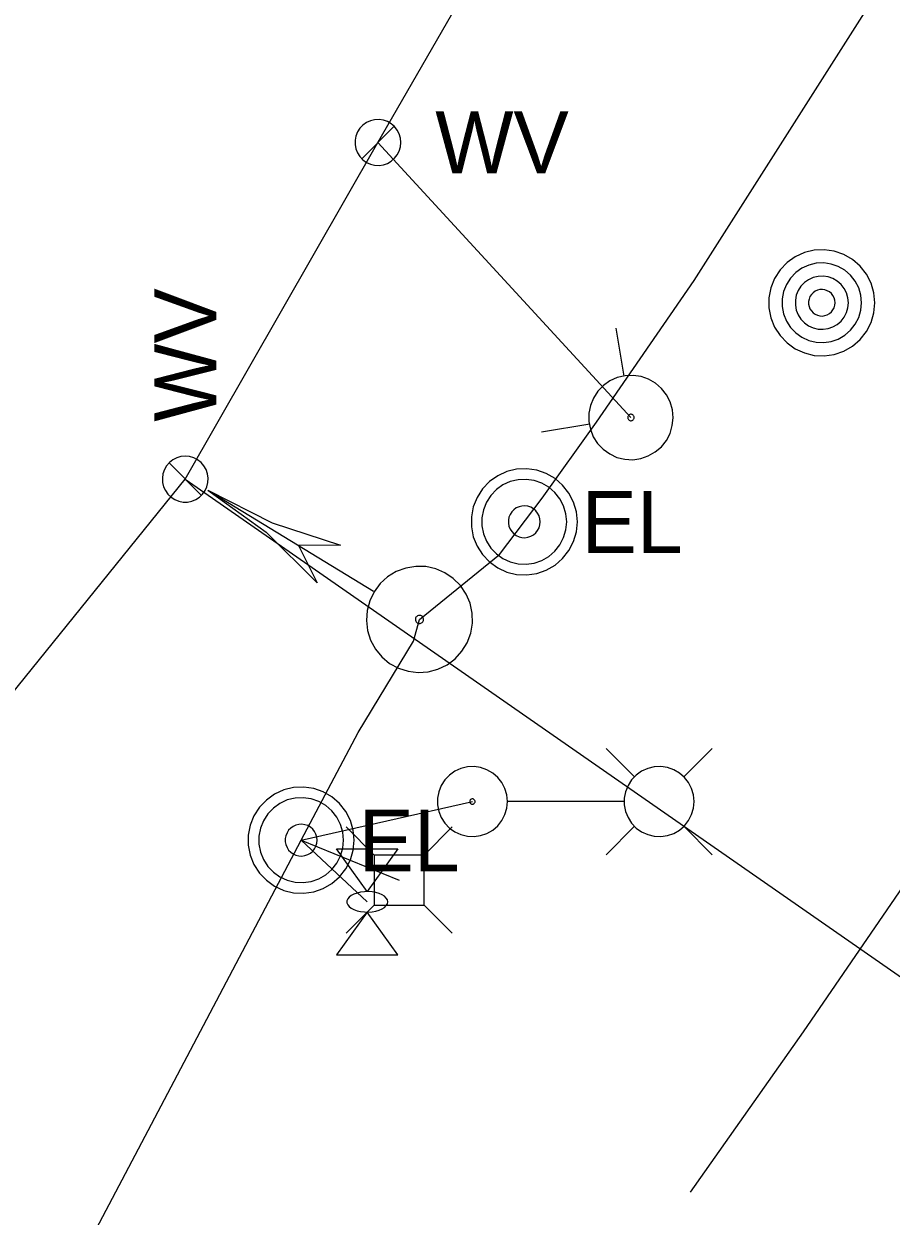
# Model space of a CAD drawing. Extents: x 600849 to 606371, y 330010 to 403088.
# Drawn here: x 604782.6 to 604836.5, y 330880.4 to 330954.5 of the extents above; entities that cross this region are included whole.
import ezdxf

# ---------------------------------------------------------------- set-up
doc = ezdxf.new("R2010")
doc.units = 0
for name, color, linetype in [('E_LTG', 7, 'Continuous'), ('E_MISCPROP', 7, 'Continuous'), ('E_SIG', 7, 'Continuous'), ('E_UTL_AG', 7, 'Continuous'), ('E_UTL_AG_Bold', 7, 'Continuous'), ('E_UTL_E', 7, 'Continuous'), ('E_UTL_E_UG', 7, 'Continuous'), ('E_UTL_W', 7, 'Continuous'), ('E_UTL_W_UG', 7, 'Continuous'), ('E_UTL_WHydrant', 7, 'Continuous')]:
    doc.layers.add(name, color=color, linetype=linetype)

msp = doc.modelspace()

# ---------------------------------------------------------------- linework, layer by layer
at = {"layer": 'E_LTG'}
for points in [[(604820.542, 330907.724), (604818.764, 330909.498)], [(604823.589, 330907.724), (604825.365, 330909.498)], [(604812.636, 330906.198), (604812.597, 330906.61), (604812.48, 330907.007), (604812.291, 330907.374), (604812.035, 330907.699), (604811.722, 330907.97), (604811.364, 330908.177), (604810.973, 330908.312), (604810.564, 330908.371), (604810.151, 330908.352), (604809.749, 330908.254), (604809.372, 330908.082), (604809.036, 330907.842), (604808.75, 330907.543), (604808.527, 330907.195), (604808.373, 330906.811), (604808.295, 330906.405), (604808.295, 330905.991), (604808.373, 330905.585), (604808.527, 330905.201), (604808.75, 330904.853), (604809.036, 330904.554), (604809.372, 330904.314), (604809.749, 330904.142), (604810.151, 330904.045), (604810.564, 330904.025), (604810.973, 330904.084), (604811.364, 330904.219), (604811.722, 330904.426), (604812.035, 330904.697), (604812.291, 330905.022), (604812.48, 330905.39), (604812.597, 330905.786), (604812.636, 330906.198)], [(604824.239, 330906.198), (604824.2, 330906.61), (604824.083, 330907.007), (604823.894, 330907.374), (604823.638, 330907.699), (604823.326, 330907.97), (604822.967, 330908.177), (604822.577, 330908.312), (604822.167, 330908.371), (604821.754, 330908.352), (604821.352, 330908.254), (604820.976, 330908.082), (604820.639, 330907.842), (604820.354, 330907.543), (604820.13, 330907.195), (604819.976, 330906.811), (604819.898, 330906.405), (604819.898, 330905.991), (604819.976, 330905.585), (604820.13, 330905.201), (604820.354, 330904.853), (604820.639, 330904.554), (604820.976, 330904.314), (604821.352, 330904.142), (604821.754, 330904.045), (604822.167, 330904.025), (604822.577, 330904.084), (604822.967, 330904.219), (604823.326, 330904.426), (604823.638, 330904.697), (604823.894, 330905.022), (604824.083, 330905.39), (604824.2, 330905.786), (604824.239, 330906.198)], [(604810.627, 330906.198), (604810.624, 330906.23), (604810.615, 330906.26), (604810.6, 330906.288), (604810.581, 330906.313), (604810.557, 330906.334), (604810.529, 330906.349), (604810.5, 330906.36), (604810.468, 330906.364), (604810.437, 330906.363), (604810.406, 330906.355), (604810.377, 330906.342), (604810.351, 330906.324), (604810.329, 330906.301), (604810.312, 330906.274), (604810.301, 330906.245), (604810.295, 330906.214), (604810.295, 330906.182), (604810.301, 330906.151), (604810.312, 330906.122), (604810.329, 330906.095), (604810.351, 330906.072), (604810.377, 330906.054), (604810.406, 330906.041), (604810.437, 330906.033), (604810.468, 330906.032), (604810.5, 330906.036), (604810.529, 330906.047), (604810.557, 330906.063), (604810.581, 330906.083), (604810.6, 330906.108), (604810.615, 330906.136), (604810.624, 330906.167), (604810.627, 330906.198)], [(604819.851, 330906.198), (604812.673, 330906.198)], [(604820.542, 330904.676), (604818.764, 330902.898)], [(604823.589, 330904.676), (604825.365, 330902.898)]]:
    msp.add_lwpolyline(points, dxfattribs=at)
at = {"layer": 'E_MISCPROP'}
for points in [[(604835.469, 330937.175), (604835.409, 330937.799), (604835.232, 330938.401), (604834.945, 330938.959), (604834.557, 330939.452), (604834.083, 330939.863), (604833.54, 330940.176), (604832.947, 330940.382), (604832.326, 330940.471), (604831.699, 330940.441), (604831.089, 330940.293), (604830.519, 330940.033), (604830.008, 330939.669), (604829.575, 330939.215), (604829.236, 330938.687), (604829.002, 330938.104), (604828.884, 330937.488), (604828.884, 330936.861), (604829.002, 330936.245), (604829.236, 330935.662), (604829.575, 330935.135), (604830.008, 330934.681), (604830.519, 330934.317), (604831.089, 330934.056), (604831.699, 330933.908), (604832.326, 330933.878), (604832.947, 330933.968), (604833.54, 330934.173), (604834.083, 330934.487), (604834.557, 330934.897), (604834.945, 330935.391), (604835.232, 330935.948), (604835.409, 330936.55), (604835.469, 330937.175)], [(604834.644, 330937.175), (604834.599, 330937.643), (604834.466, 330938.095), (604834.251, 330938.513), (604833.96, 330938.883), (604833.604, 330939.191), (604833.197, 330939.426), (604832.752, 330939.58), (604832.286, 330939.647), (604831.816, 330939.624), (604831.359, 330939.514), (604830.931, 330939.318), (604830.548, 330939.045), (604830.223, 330938.705), (604829.969, 330938.309), (604829.794, 330937.872), (604829.705, 330937.41), (604829.705, 330936.939), (604829.794, 330936.477), (604829.969, 330936.041), (604830.223, 330935.645), (604830.548, 330935.304), (604830.931, 330935.031), (604831.359, 330934.836), (604831.816, 330934.725), (604832.286, 330934.702), (604832.752, 330934.769), (604833.197, 330934.923), (604833.604, 330935.159), (604833.96, 330935.467), (604834.251, 330935.837), (604834.466, 330936.255), (604834.599, 330936.706), (604834.644, 330937.175)], [(604833.819, 330937.175), (604833.789, 330937.487), (604833.701, 330937.788), (604833.557, 330938.067), (604833.363, 330938.313), (604833.126, 330938.519), (604832.854, 330938.676), (604832.558, 330938.778), (604832.247, 330938.823), (604831.934, 330938.808), (604831.629, 330938.734), (604831.344, 330938.604), (604831.088, 330938.422), (604830.872, 330938.195), (604830.702, 330937.931), (604830.586, 330937.639), (604830.526, 330937.331), (604830.526, 330937.018), (604830.586, 330936.71), (604830.702, 330936.419), (604830.872, 330936.155), (604831.088, 330935.928), (604831.344, 330935.746), (604831.629, 330935.615), (604831.934, 330935.541), (604832.247, 330935.527), (604832.558, 330935.571), (604832.854, 330935.674), (604833.126, 330935.831), (604833.363, 330936.036), (604833.557, 330936.283), (604833.701, 330936.561), (604833.789, 330936.862), (604833.819, 330937.175)], [(604832.994, 330937.175), (604832.979, 330937.331), (604832.935, 330937.481), (604832.863, 330937.621), (604832.766, 330937.744), (604832.647, 330937.847), (604832.511, 330937.925), (604832.363, 330937.976), (604832.208, 330937.999), (604832.051, 330937.991), (604831.899, 330937.954), (604831.756, 330937.889), (604831.628, 330937.798), (604831.52, 330937.685), (604831.435, 330937.553), (604831.377, 330937.407), (604831.347, 330937.253), (604831.347, 330937.096), (604831.377, 330936.942), (604831.435, 330936.797), (604831.52, 330936.665), (604831.628, 330936.551), (604831.756, 330936.46), (604831.899, 330936.395), (604832.051, 330936.358), (604832.208, 330936.351), (604832.363, 330936.373), (604832.511, 330936.424), (604832.647, 330936.503), (604832.766, 330936.605), (604832.863, 330936.729), (604832.935, 330936.868), (604832.979, 330937.019), (604832.994, 330937.175)]]:
    msp.add_lwpolyline(points, dxfattribs=at)
at = {"layer": 'E_SIG'}
for points in [[(604794.031, 330925.542), (604798.011, 330923.514), (604802.256, 330922.125)], [(604794.031, 330925.542), (604797.65, 330922.924), (604800.822, 330919.779)], [(604794.032, 330925.543), (604804.306, 330919.262)], [(604802.255, 330922.123), (604799.662, 330922.101)], [(604799.662, 330922.101), (604800.821, 330919.778)], [(604804.354, 330919.23), (604804.08, 330918.666), (604803.916, 330918.061), (604803.871, 330917.435), (604803.944, 330916.812), (604804.135, 330916.214), (604804.435, 330915.663), (604804.833, 330915.179), (604805.317, 330914.779), (604805.867, 330914.477), (604806.464, 330914.285), (604807.087, 330914.21), (604807.713, 330914.254), (604808.319, 330914.416), (604808.884, 330914.689), (604809.386, 330915.064), (604809.809, 330915.528), (604810.136, 330916.063), (604810.356, 330916.651), (604810.461, 330917.269), (604810.447, 330917.896), (604810.315, 330918.51), (604810.068, 330919.087), (604809.717, 330919.607), (604809.274, 330920.051), (604808.755, 330920.403), (604808.179, 330920.651), (604807.566, 330920.785), (604806.939, 330920.801), (604806.32, 330920.698), (604805.732, 330920.479), (604805.196, 330920.153), (604804.731, 330919.732), (604804.354, 330919.23)], [(604806.955, 330917.641), (604806.934, 330917.598), (604806.921, 330917.551), (604806.918, 330917.503), (604806.923, 330917.456), (604806.938, 330917.41), (604806.961, 330917.368), (604806.991, 330917.331), (604807.028, 330917.3), (604807.07, 330917.277), (604807.116, 330917.262), (604807.164, 330917.257), (604807.211, 330917.26), (604807.258, 330917.272), (604807.301, 330917.293), (604807.339, 330917.322), (604807.372, 330917.357), (604807.397, 330917.398), (604807.414, 330917.443), (604807.422, 330917.491), (604807.421, 330917.539), (604807.41, 330917.586), (604807.392, 330917.63), (604807.365, 330917.669), (604807.331, 330917.703), (604807.291, 330917.73), (604807.247, 330917.749), (604807.2, 330917.76), (604807.152, 330917.761), (604807.105, 330917.753), (604807.06, 330917.736), (604807.019, 330917.711), (604806.983, 330917.679), (604806.955, 330917.641)]]:
    msp.add_lwpolyline(points, dxfattribs=at)
at = {"layer": 'E_UTL_AG'}
for points in [[(604802.025, 330903.268), (604805.836, 330903.268)], [(604803.93, 330900.603), (604802.025, 330903.268)], [(604805.836, 330903.268), (604803.93, 330900.603)], [(604805.201, 330899.968), (604805.178, 330900.088), (604805.11, 330900.204), (604804.999, 330900.312), (604804.85, 330900.406), (604804.667, 330900.486), (604804.458, 330900.546), (604804.23, 330900.585), (604803.991, 330900.603), (604803.75, 330900.597), (604803.515, 330900.568), (604803.295, 330900.518), (604803.099, 330900.448), (604802.932, 330900.361), (604802.801, 330900.259), (604802.712, 330900.147), (604802.666, 330900.029), (604802.666, 330899.908), (604802.712, 330899.789), (604802.801, 330899.677), (604802.932, 330899.576), (604803.099, 330899.488), (604803.295, 330899.418), (604803.515, 330899.368), (604803.75, 330899.34), (604803.991, 330899.334), (604804.23, 330899.351), (604804.458, 330899.39), (604804.667, 330899.451), (604804.85, 330899.53), (604804.999, 330899.625), (604805.11, 330899.732), (604805.178, 330899.848), (604805.201, 330899.968)], [(604803.93, 330899.333), (604802.025, 330896.668)], [(604805.836, 330896.668), (604803.93, 330899.333)], [(604802.025, 330896.668), (604805.836, 330896.668)]]:
    msp.add_lwpolyline(points, dxfattribs=at)
at = {"layer": 'E_UTL_AG_Bold'}
for points in [[(604804.362, 330902.866), (604802.61, 330904.618)], [(604807.459, 330902.866), (604809.21, 330904.618)], [(604807.459, 330902.866), (604804.362, 330902.866)], [(604804.362, 330902.866), (604804.362, 330899.77)], [(604807.459, 330899.77), (604807.459, 330902.866)], [(604804.362, 330899.77), (604802.61, 330898.018)], [(604804.362, 330899.77), (604807.459, 330899.77)], [(604807.459, 330899.77), (604809.21, 330898.018)]]:
    msp.add_lwpolyline(points, dxfattribs=at)
at = {"layer": 'E_UTL_E'}
for points in [[(604816.981, 330923.571), (604816.921, 330924.196), (604816.744, 330924.798), (604816.457, 330925.355), (604816.069, 330925.849), (604815.595, 330926.259), (604815.051, 330926.573), (604814.459, 330926.778), (604813.838, 330926.868), (604813.211, 330926.838), (604812.601, 330926.69), (604812.031, 330926.429), (604811.52, 330926.065), (604811.087, 330925.611), (604810.747, 330925.083), (604810.514, 330924.501), (604810.396, 330923.885), (604810.396, 330923.258), (604810.514, 330922.642), (604810.747, 330922.059), (604811.087, 330921.531), (604811.52, 330921.077), (604812.031, 330920.713), (604812.601, 330920.453), (604813.211, 330920.305), (604813.838, 330920.275), (604814.459, 330920.364), (604815.051, 330920.57), (604815.595, 330920.883), (604816.069, 330921.294), (604816.457, 330921.787), (604816.744, 330922.345), (604816.921, 330922.947), (604816.981, 330923.571)], [(604816.981, 330923.571), (604816.921, 330924.196), (604816.744, 330924.798), (604816.457, 330925.355), (604816.069, 330925.849), (604815.595, 330926.259), (604815.051, 330926.573), (604814.459, 330926.778), (604813.838, 330926.868), (604813.211, 330926.838), (604812.601, 330926.69), (604812.031, 330926.429), (604811.52, 330926.065), (604811.087, 330925.611), (604810.747, 330925.083), (604810.514, 330924.501), (604810.396, 330923.885), (604810.396, 330923.258), (604810.514, 330922.642), (604810.747, 330922.059), (604811.087, 330921.531), (604811.52, 330921.077), (604812.031, 330920.713), (604812.601, 330920.453), (604813.211, 330920.305), (604813.838, 330920.275), (604814.459, 330920.364), (604815.051, 330920.57), (604815.595, 330920.883), (604816.069, 330921.294), (604816.457, 330921.787), (604816.744, 330922.345), (604816.921, 330922.947), (604816.981, 330923.571)], [(604816.321, 330923.571), (604816.273, 330924.071), (604816.131, 330924.553), (604815.902, 330924.999), (604815.591, 330925.393), (604815.212, 330925.722), (604814.777, 330925.973), (604814.303, 330926.137), (604813.806, 330926.208), (604813.305, 330926.184), (604812.817, 330926.066), (604812.361, 330925.858), (604811.952, 330925.567), (604811.605, 330925.203), (604811.334, 330924.781), (604811.148, 330924.315), (604811.053, 330923.822), (604811.053, 330923.32), (604811.148, 330922.828), (604811.334, 330922.362), (604811.605, 330921.939), (604811.952, 330921.576), (604812.361, 330921.285), (604812.817, 330921.077), (604813.305, 330920.958), (604813.806, 330920.934), (604814.303, 330921.006), (604814.777, 330921.17), (604815.212, 330921.421), (604815.591, 330921.75), (604815.902, 330922.144), (604816.131, 330922.59), (604816.273, 330923.072), (604816.321, 330923.571)], [(604816.321, 330923.571), (604816.273, 330924.071), (604816.131, 330924.553), (604815.902, 330924.999), (604815.591, 330925.393), (604815.212, 330925.722), (604814.777, 330925.973), (604814.303, 330926.137), (604813.806, 330926.208), (604813.305, 330926.184), (604812.817, 330926.066), (604812.361, 330925.858), (604811.952, 330925.567), (604811.605, 330925.203), (604811.334, 330924.781), (604811.148, 330924.315), (604811.053, 330923.822), (604811.053, 330923.32), (604811.148, 330922.828), (604811.334, 330922.362), (604811.605, 330921.939), (604811.952, 330921.576), (604812.361, 330921.285), (604812.817, 330921.077), (604813.305, 330920.958), (604813.806, 330920.934), (604814.303, 330921.006), (604814.777, 330921.17), (604815.212, 330921.421), (604815.591, 330921.75), (604815.902, 330922.144), (604816.131, 330922.59), (604816.273, 330923.072), (604816.321, 330923.571)], [(604814.671, 330923.571), (604814.653, 330923.759), (604814.6, 330923.939), (604814.513, 330924.107), (604814.397, 330924.255), (604814.255, 330924.378), (604814.092, 330924.472), (604813.914, 330924.533), (604813.728, 330924.56), (604813.54, 330924.551), (604813.357, 330924.507), (604813.186, 330924.429), (604813.032, 330924.32), (604812.902, 330924.183), (604812.801, 330924.025), (604812.731, 330923.85), (604812.695, 330923.665), (604812.695, 330923.477), (604812.731, 330923.292), (604812.801, 330923.118), (604812.902, 330922.959), (604813.032, 330922.823), (604813.186, 330922.714), (604813.357, 330922.636), (604813.54, 330922.591), (604813.728, 330922.582), (604813.914, 330922.609), (604814.092, 330922.671), (604814.255, 330922.765), (604814.397, 330922.888), (604814.513, 330923.036), (604814.6, 330923.203), (604814.653, 330923.384), (604814.671, 330923.571)], [(604814.671, 330923.571), (604814.653, 330923.759), (604814.6, 330923.939), (604814.513, 330924.107), (604814.397, 330924.255), (604814.255, 330924.378), (604814.092, 330924.472), (604813.914, 330924.533), (604813.728, 330924.56), (604813.54, 330924.551), (604813.357, 330924.507), (604813.186, 330924.429), (604813.032, 330924.32), (604812.902, 330924.183), (604812.801, 330924.025), (604812.731, 330923.85), (604812.695, 330923.665), (604812.695, 330923.477), (604812.731, 330923.292), (604812.801, 330923.118), (604812.902, 330922.959), (604813.032, 330922.823), (604813.186, 330922.714), (604813.357, 330922.636), (604813.54, 330922.591), (604813.728, 330922.582), (604813.914, 330922.609), (604814.092, 330922.671), (604814.255, 330922.765), (604814.397, 330922.888), (604814.513, 330923.036), (604814.6, 330923.203), (604814.653, 330923.384), (604814.671, 330923.571)], [(604803.122, 330903.799), (604803.062, 330904.424), (604802.886, 330905.026), (604802.598, 330905.583), (604802.21, 330906.077), (604801.736, 330906.487), (604801.193, 330906.801), (604800.6, 330907.006), (604799.979, 330907.096), (604799.352, 330907.066), (604798.743, 330906.918), (604798.172, 330906.657), (604797.661, 330906.293), (604797.228, 330905.839), (604796.889, 330905.311), (604796.656, 330904.729), (604796.537, 330904.113), (604796.537, 330903.486), (604796.656, 330902.87), (604796.889, 330902.287), (604797.228, 330901.759), (604797.661, 330901.305), (604798.172, 330900.941), (604798.743, 330900.681), (604799.352, 330900.533), (604799.979, 330900.503), (604800.6, 330900.592), (604801.193, 330900.798), (604801.736, 330901.111), (604802.21, 330901.522), (604802.598, 330902.015), (604802.886, 330902.573), (604803.062, 330903.175), (604803.122, 330903.799)], [(604803.122, 330903.799), (604803.062, 330904.424), (604802.886, 330905.026), (604802.598, 330905.583), (604802.21, 330906.077), (604801.736, 330906.487), (604801.193, 330906.801), (604800.6, 330907.006), (604799.979, 330907.096), (604799.352, 330907.066), (604798.743, 330906.918), (604798.172, 330906.657), (604797.661, 330906.293), (604797.228, 330905.839), (604796.889, 330905.311), (604796.656, 330904.729), (604796.537, 330904.113), (604796.537, 330903.486), (604796.656, 330902.87), (604796.889, 330902.287), (604797.228, 330901.759), (604797.661, 330901.305), (604798.172, 330900.941), (604798.743, 330900.681), (604799.352, 330900.533), (604799.979, 330900.503), (604800.6, 330900.592), (604801.193, 330900.798), (604801.736, 330901.111), (604802.21, 330901.522), (604802.598, 330902.015), (604802.886, 330902.573), (604803.062, 330903.175), (604803.122, 330903.799)], [(604802.462, 330903.799), (604802.414, 330904.299), (604802.273, 330904.781), (604802.043, 330905.227), (604801.733, 330905.621), (604801.353, 330905.95), (604800.919, 330906.201), (604800.444, 330906.365), (604799.948, 330906.436), (604799.446, 330906.412), (604798.959, 330906.294), (604798.502, 330906.086), (604798.093, 330905.795), (604797.747, 330905.431), (604797.476, 330905.009), (604797.289, 330904.543), (604797.194, 330904.05), (604797.194, 330903.548), (604797.289, 330903.056), (604797.476, 330902.59), (604797.747, 330902.167), (604798.093, 330901.804), (604798.502, 330901.513), (604798.959, 330901.305), (604799.446, 330901.186), (604799.948, 330901.162), (604800.444, 330901.234), (604800.919, 330901.398), (604801.353, 330901.649), (604801.733, 330901.978), (604802.043, 330902.372), (604802.273, 330902.818), (604802.414, 330903.3), (604802.462, 330903.799)], [(604802.462, 330903.799), (604802.414, 330904.299), (604802.273, 330904.781), (604802.043, 330905.227), (604801.733, 330905.621), (604801.353, 330905.95), (604800.919, 330906.201), (604800.444, 330906.365), (604799.948, 330906.436), (604799.446, 330906.412), (604798.959, 330906.294), (604798.502, 330906.086), (604798.093, 330905.795), (604797.747, 330905.431), (604797.476, 330905.009), (604797.289, 330904.543), (604797.194, 330904.05), (604797.194, 330903.548), (604797.289, 330903.056), (604797.476, 330902.59), (604797.747, 330902.167), (604798.093, 330901.804), (604798.502, 330901.513), (604798.959, 330901.305), (604799.446, 330901.186), (604799.948, 330901.162), (604800.444, 330901.234), (604800.919, 330901.398), (604801.353, 330901.649), (604801.733, 330901.978), (604802.043, 330902.372), (604802.273, 330902.818), (604802.414, 330903.3), (604802.462, 330903.799)], [(604800.812, 330903.799), (604800.794, 330903.987), (604800.741, 330904.167), (604800.655, 330904.335), (604800.539, 330904.483), (604800.396, 330904.606), (604800.233, 330904.7), (604800.055, 330904.761), (604799.869, 330904.788), (604799.681, 330904.779), (604799.498, 330904.735), (604799.327, 330904.657), (604799.174, 330904.548), (604799.044, 330904.411), (604798.942, 330904.253), (604798.872, 330904.078), (604798.837, 330903.893), (604798.837, 330903.705), (604798.872, 330903.52), (604798.942, 330903.346), (604799.044, 330903.187), (604799.174, 330903.051), (604799.327, 330902.942), (604799.498, 330902.864), (604799.681, 330902.819), (604799.869, 330902.81), (604800.055, 330902.837), (604800.233, 330902.899), (604800.396, 330902.993), (604800.539, 330903.116), (604800.655, 330903.264), (604800.741, 330903.431), (604800.794, 330903.612), (604800.812, 330903.799)], [(604800.812, 330903.799), (604800.794, 330903.987), (604800.741, 330904.167), (604800.655, 330904.335), (604800.539, 330904.483), (604800.396, 330904.606), (604800.233, 330904.7), (604800.055, 330904.761), (604799.869, 330904.788), (604799.681, 330904.779), (604799.498, 330904.735), (604799.327, 330904.657), (604799.174, 330904.548), (604799.044, 330904.411), (604798.942, 330904.253), (604798.872, 330904.078), (604798.837, 330903.893), (604798.837, 330903.705), (604798.872, 330903.52), (604798.942, 330903.346), (604799.044, 330903.187), (604799.174, 330903.051), (604799.327, 330902.942), (604799.498, 330902.864), (604799.681, 330902.819), (604799.869, 330902.81), (604800.055, 330902.837), (604800.233, 330902.899), (604800.396, 330902.993), (604800.539, 330903.116), (604800.655, 330903.264), (604800.741, 330903.431), (604800.794, 330903.612), (604800.812, 330903.799)]]:
    msp.add_lwpolyline(points, dxfattribs=at)
at = {"layer": 'E_UTL_E_UG'}
for points in [[(604799.82, 330903.798), (604803.36, 330910.478), (604806.81, 330916.158), (604807.17, 330917.508), (604812.14, 330921.538), (604814.79, 330925.038), (604818.18, 330929.758), (604824.24, 330938.548), (604847.97, 330975.858), (604850.43, 330981.388), (604851.88, 330993.188), (604856.34, 331003.448), (604870.57, 331033.538)], [(604824.01, 330881.938), (604831.04, 330891.888), (604854.09, 330925.488), (604863.17, 330941.748), (604882.8, 330966.158), (604921.85, 330964.438), (604937.15, 330963.798)], [(604799.82, 330903.798), (604810.46, 330906.198)], [(604695.731, 330748.289), (604761.4, 330830.968), (604799.82, 330903.798), (604805.91, 330901.318)], [(604799.82, 330903.798), (604803.93, 330899.968)]]:
    msp.add_lwpolyline(points, dxfattribs=at)
at = {"layer": 'E_UTL_W'}
for points in [[(604806.016, 330947.128), (604805.991, 330947.398), (604805.914, 330947.658), (604805.79, 330947.899), (604805.622, 330948.112), (604805.418, 330948.29), (604805.183, 330948.425), (604804.927, 330948.514), (604804.658, 330948.553), (604804.388, 330948.54), (604804.124, 330948.476), (604803.878, 330948.363), (604803.657, 330948.206), (604803.47, 330948.01), (604803.323, 330947.782), (604803.222, 330947.53), (604803.171, 330947.264), (604803.171, 330946.993), (604803.222, 330946.727), (604803.323, 330946.475), (604803.47, 330946.247), (604803.657, 330946.051), (604803.878, 330945.893), (604804.124, 330945.781), (604804.388, 330945.717), (604804.658, 330945.704), (604804.927, 330945.743), (604805.183, 330945.831), (604805.418, 330945.967), (604805.622, 330946.144), (604805.79, 330946.357), (604805.914, 330946.598), (604805.991, 330946.858), (604806.016, 330947.128)], [(604803.582, 330946.12), (604805.599, 330948.136)], [(604792.62, 330927.644), (604792.35, 330927.618), (604792.09, 330927.542), (604791.849, 330927.418), (604791.636, 330927.25), (604791.459, 330927.045), (604791.323, 330926.811), (604791.235, 330926.554), (604791.196, 330926.286), (604791.209, 330926.015), (604791.273, 330925.752), (604791.385, 330925.505), (604791.543, 330925.284), (604791.739, 330925.097), (604791.967, 330924.951), (604792.219, 330924.85), (604792.485, 330924.799), (604792.756, 330924.799), (604793.022, 330924.85), (604793.274, 330924.951), (604793.502, 330925.097), (604793.698, 330925.284), (604793.855, 330925.505), (604793.968, 330925.752), (604794.032, 330926.015), (604794.045, 330926.286), (604794.006, 330926.554), (604793.917, 330926.811), (604793.782, 330927.045), (604793.604, 330927.25), (604793.391, 330927.418), (604793.15, 330927.542), (604792.89, 330927.618), (604792.62, 330927.644)], [(604793.629, 330925.21), (604791.612, 330927.226)]]:
    msp.add_lwpolyline(points, dxfattribs=at)
at = {"layer": 'E_UTL_W_UG'}
for points in [[(604662.851, 330776.778), (604719.991, 330861.168), (604771.51, 330900.128), (604792.62, 330926.218), (604804.59, 330947.128), (605054.68, 331381.697), (605055.13, 331442.447), (605044.649, 331474.361), (605047.008, 331851.629), (605038.358, 332278.656), (605035.803, 332410.281), (605072.233, 332411.316), (605076.976, 332411.121), (605079.878, 332411.165)], [(604804.59, 330947.128), (604820.31, 330930.048)], [(604792.62, 330926.218), (604847.183, 330888.277)]]:
    msp.add_lwpolyline(points, dxfattribs=at)
at = {"layer": 'E_UTL_WHydrant'}
for points in [[(604819.89, 330932.61), (604819.4, 330935.599)], [(604821.84, 330932.179), (604821.409, 330932.43), (604820.938, 330932.595), (604820.445, 330932.667), (604819.947, 330932.646), (604819.462, 330932.53), (604819.008, 330932.325), (604818.6, 330932.037), (604818.255, 330931.678), (604817.984, 330931.259), (604817.796, 330930.797), (604817.7, 330930.308), (604817.698, 330929.809), (604817.791, 330929.319), (604817.974, 330928.855), (604818.242, 330928.435), (604818.585, 330928.073), (604818.99, 330927.782), (604819.442, 330927.573), (604819.927, 330927.454), (604820.425, 330927.428), (604820.918, 330927.497), (604821.39, 330927.658), (604821.823, 330927.906), (604822.201, 330928.231), (604822.511, 330928.621), (604822.741, 330929.064), (604822.883, 330929.542), (604822.933, 330930.038), (604822.887, 330930.534), (604822.749, 330931.013), (604822.522, 330931.457), (604822.215, 330931.851), (604821.84, 330932.179)], [(604820.427, 330930.211), (604820.394, 330930.23), (604820.358, 330930.243), (604820.32, 330930.248), (604820.282, 330930.247), (604820.245, 330930.238), (604820.21, 330930.222), (604820.179, 330930.2), (604820.153, 330930.173), (604820.132, 330930.141), (604820.118, 330930.105), (604820.11, 330930.068), (604820.11, 330930.03), (604820.117, 330929.992), (604820.131, 330929.957), (604820.152, 330929.925), (604820.178, 330929.897), (604820.209, 330929.875), (604820.244, 330929.859), (604820.281, 330929.85), (604820.319, 330929.848), (604820.357, 330929.853), (604820.393, 330929.865), (604820.426, 330929.884), (604820.455, 330929.909), (604820.478, 330929.939), (604820.496, 330929.973), (604820.507, 330930.009), (604820.511, 330930.047), (604820.507, 330930.085), (604820.497, 330930.122), (604820.479, 330930.156), (604820.456, 330930.186), (604820.427, 330930.211)], [(604817.75, 330929.629), (604814.76, 330929.138)]]:
    msp.add_lwpolyline(points, dxfattribs=at)

# ---------------------------------------------------------------- texts
at = {"layer": 'E_UTL_E'}
for p in [(604817.245, 330921.626), (604817.245, 330921.626), (604803.386, 330901.854), (604803.386, 330901.854)]:
    msp.add_text('EL', height=3.8491, dxfattribs=at).set_placement(p)
at = {"layer": 'E_UTL_W'}
msp.add_text('WV', height=3.85, dxfattribs=at).set_placement((604808.155, 330945.203))
msp.add_text('WV', height=3.85, rotation=90, dxfattribs=at).set_placement((604794.545, 330929.783))

doc.saveas('drawing.dxf')
